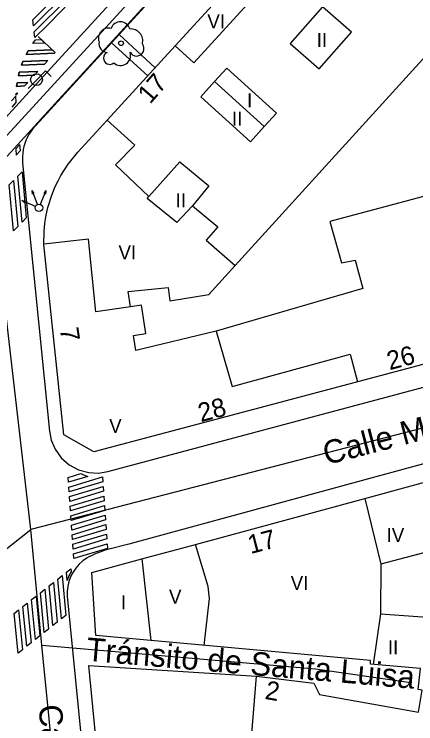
# Model space of a CAD drawing. Extents: x 282771 to 285132, y 4823109 to 4825496.
# Drawn here: x 284595.2 to 284638.3, y 4823797 to 4823873 of the extents above; entities that cross this region are included whole.
import ezdxf

# ---------------------------------------------------------------- set-up
doc = ezdxf.new("R2010")
doc.units = 0
for name, color, linetype in [('ACERA-BORDILLO', 7, 'Continuous'), ('ACERA-INTERIOR', 7, 'Continuous'), ('ARBOL', 7, 'Continuous'), ('CALLE-EJE', 7, 'Continuous'), ('CALLE-TEXTO', 7, 'Continuous'), ('CARRIL-BICI-AREA', 7, 'Continuous'), ('CARRIL-BICI-EJE', 7, 'Continuous'), ('EDIFICIO', 7, 'Continuous'), ('FAROLA', 7, 'Continuous'), ('INTERIOR-EDIFICIO', 7, 'Continuous'), ('MEDIANERA', 7, 'Continuous'), ('NUM-LOCAL', 7, 'Continuous'), ('NUM-PORTAL', 7, 'Continuous'), ('PASO-PEATONES', 7, 'Continuous'), ('SEMAFORO', 7, 'Continuous'), ('SENAL-VIARIA', 7, 'Continuous'), ('TXT-ALTURA-EDIFICIO', 7, 'Continuous')]:
    doc.layers.add(name, color=color, linetype=linetype)

msp = doc.modelspace()

# ---------------------------------------------------------------- linework, layer by layer
at = {"layer": 'ACERA-BORDILLO'}
for points in [[(284674.063, 4823944.587), (284597.523, 4823861.106), (284597.183, 4823860.716), (284597.013, 4823860.476), (284596.763, 4823860.096), (284596.593, 4823859.776), (284596.483, 4823859.516), (284596.353, 4823859.176), (284596.263, 4823858.876), (284596.183, 4823858.536), (284596.133, 4823858.166), (284596.103, 4823857.806), (284596.103, 4823857.496), (284596.123, 4823857.106), (284598.987, 4823828.39), (284599.182, 4823827.418), (284599.601, 4823826.44), (284600.254, 4823825.532), (284601.118, 4823824.774), (284602.131, 4823824.234), (284603.211, 4823823.943), (284604.274, 4823823.896), (284605.253, 4823824.056), (284667.86, 4823840.782)], [(284663.351, 4823831.496), (284607.523, 4823816.267), (284605.273, 4823815.707), (284604.973, 4823815.627), (284604.693, 4823815.527), (284604.403, 4823815.437), (284604.123, 4823815.327), (284603.843, 4823815.207), (284603.563, 4823815.077), (284603.293, 4823814.947), (284603.033, 4823814.807), (284602.593, 4823814.497), (284602.193, 4823814.137), (284601.833, 4823813.727), (284601.533, 4823813.277), (284601.273, 4823812.797), (284601.083, 4823812.297), (284600.953, 4823811.767), (284600.883, 4823811.237), (284600.883, 4823810.697), (284602.413, 4823795.557)]]:
    msp.add_lwpolyline(points, dxfattribs=at)
at = {"layer": 'ACERA-INTERIOR'}
for points in [[(284606.465, 4823870.859), (284610.343, 4823867.303)], [(284609.532, 4823866.419), (284605.654, 4823869.974)]]:
    msp.add_lwpolyline(points, dxfattribs=at)
at = {"layer": 'ARBOL'}
msp.add_circle((284606.673, 4823869.916), 0.255, dxfattribs=at)
for centre, radius, start, end in [((284606.603, 4823871.176), 1.038, 15.64228, 161.38435), ((284605.343, 4823870.446), 1.097, 75.4318, 200.55608), ((284607.733, 4823870.176), 1.272, 345.03273, 95.79925), ((284605.233, 4823869.876), 0.935, 168.59898, 268.13236), ((284608.343, 4823869.346), 0.797, 208.96246, 38.99103), ((284605.473, 4823868.326), 0.672, 113.73672, 309.4725), ((284606.613, 4823868.626), 1.086, 228.95447, 17.92796)]:
    msp.add_arc(centre, radius, start, end, dxfattribs=at)
at = {"layer": 'CALLE-EJE'}
for points in [[(284597.013, 4823817.847), (284592.726, 4823854.701), (284589.906, 4823868.06)], [(284675.04, 4823838.013), (284597.013, 4823817.847)], [(284492.174, 4823706.838), (284573.414, 4823795.557), (284587.334, 4823810.198), (284597.013, 4823817.847)], [(284598.183, 4823805.467), (284597.013, 4823817.847)], [(284598.183, 4823805.467), (284627.537, 4823802.951), (284637.733, 4823801.477)], [(284602.163, 4823765.677), (284598.183, 4823805.467)]]:
    msp.add_lwpolyline(points, dxfattribs=at)
at = {"layer": 'CARRIL-BICI-AREA'}
for points in [[(284671.347, 4823945.951), (284596.833, 4823864.724), (284589.205, 4823856.396)], [(284590.387, 4823853.385), (284599.625, 4823863.453), (284609.693, 4823874.448)]]:
    msp.add_lwpolyline(points, dxfattribs=at)
at = {"layer": 'CARRIL-BICI-EJE'}
msp.add_lwpolyline([(284442.535, 4823694.388), (284565.763, 4823829.056), (284570.516, 4823831.037), (284577.227, 4823838.36), (284578.718, 4823842.929), (284672.905, 4823945.587), (284677.35, 4823947.137), (284683.906, 4823955.109), (284688.635, 4823955.272), (284692.631, 4823956.292), (284696.015, 4823958.495)], dxfattribs=at)
at = {"layer": 'EDIFICIO'}
for points in [[(284642.383, 4823836.397), (284622.623, 4823831.157), (284603.743, 4823826.157), (284600.533, 4823827.997), (284598.413, 4823848.367), (284598.423, 4823849.757), (284598.513, 4823850.657), (284598.653, 4823851.527), (284598.833, 4823852.327), (284599.253, 4823853.667), (284599.433, 4823854.127), (284599.623, 4823854.577), (284599.923, 4823855.187), (284600.233, 4823855.767), (284600.603, 4823856.366), (284601.003, 4823856.966), (284602.053, 4823858.246), (284605.183, 4823861.666), (284612.483, 4823869.636), (284623.673, 4823881.856)], [(284603.983, 4823795.557), (284603.223, 4823803.307), (284621.193, 4823802.147), (284627.343, 4823801.407), (284627.963, 4823800.187), (284638.563, 4823798.287), (284638.973, 4823800.647), (284638.543, 4823800.717), (284638.763, 4823802.987), (284633.403, 4823803.427), (284633.433, 4823803.827), (284603.963, 4823806.507), (284603.533, 4823813.247), (284608.903, 4823814.697), (284614.643, 4823816.257), (284632.813, 4823821.187), (284643.533, 4823824.107), (284663.623, 4823829.557), (284666.733, 4823826.837), (284663.313, 4823809.767)]]:
    msp.add_lwpolyline(points, dxfattribs=at)
at = {"layer": 'FAROLA'}
for p, q in [((284598.593, 4823866.947), (284597.653, 4823866.017)), ((284599.183, 4823866.357), (284598.593, 4823866.947)), ((284597.653, 4823866.017), (284596.723, 4823865.077))]:
    msp.add_line(p, q, dxfattribs=at)
msp.add_circle((284597.613, 4823866.017), 0.637, dxfattribs=at)
at = {"layer": 'INTERIOR-EDIFICIO'}
for points in [[(284662.923, 4823898.906), (284654.913, 4823857.727), (284629.063, 4823850.847), (284630.323, 4823846.397), (284631.783, 4823846.707), (284632.613, 4823843.647), (284616.873, 4823839.087), (284608.273, 4823837.027), (284608.003, 4823838.637), (284609.333, 4823838.837), (284608.873, 4823841.887), (284607.693, 4823841.707), (284607.433, 4823843.347), (284611.733, 4823843.767), (284611.923, 4823842.347), (284616.103, 4823843.027), (284618.913, 4823846.117), (284650.843, 4823881.256)], [(284624.823, 4823869.896), (284627.923, 4823867.186), (284631.373, 4823871.116), (284628.273, 4823873.826), (284624.823, 4823869.896)], [(284620.543, 4823859.346), (284615.213, 4823864.176), (284616.703, 4823865.816), (284618.003, 4823867.256), (284623.333, 4823862.416), (284622.033, 4823860.986), (284620.543, 4823859.346)], [(284609.653, 4823853.507), (284612.973, 4823857.236), (284616.073, 4823854.657), (284614.333, 4823852.497), (284612.673, 4823850.717), (284609.493, 4823853.307), (284609.653, 4823853.507)], [(284634.523, 4823814.157), (284634.493, 4823808.827), (284639.993, 4823808.417), (284640.453, 4823813.117), (284639.663, 4823815.487), (284634.523, 4823814.157)]]:
    msp.add_lwpolyline(points, dxfattribs=at)
at = {"layer": 'MEDIANERA'}
for points in [[(284612.483, 4823869.636), (284614.463, 4823867.836), (284625.633, 4823880.036), (284623.673, 4823881.856)], [(284616.703, 4823865.816), (284622.033, 4823860.986)], [(284605.183, 4823861.666), (284608.153, 4823858.996), (284606.063, 4823856.916), (284609.653, 4823853.507)], [(284614.333, 4823852.497), (284617.043, 4823850.277), (284615.793, 4823848.837), (284618.913, 4823846.117)], [(284607.693, 4823841.707), (284603.973, 4823841.177), (284603.183, 4823848.947), (284598.41, 4823848.4)], [(284616.873, 4823839.087), (284618.583, 4823833.167), (284631.233, 4823836.637), (284632.023, 4823833.647)], [(284632.813, 4823821.187), (284634.523, 4823814.157)], [(284615.583, 4823805.447), (284616.143, 4823810.467), (284616.003, 4823811.767), (284614.643, 4823816.257)], [(284608.903, 4823814.697), (284609.883, 4823805.967)], [(284634.493, 4823808.827), (284633.713, 4823803.397)], [(284620.663, 4823795.557), (284621.193, 4823802.147)]]:
    msp.add_lwpolyline(points, dxfattribs=at)
at = {"layer": 'PASO-PEATONES'}
for p, q in [((284595.39, 4823864.236), (284594.932, 4823863.74)), ((284595.449, 4823863.563), (284595.39, 4823864.236)), ((284594.99, 4823863.067), (284595.449, 4823863.563)), ((284595.84, 4823859.094), (284595.381, 4823858.598)), ((284595.899, 4823858.421), (284595.84, 4823859.094)), ((284595.381, 4823858.598), (284595.44, 4823857.925)), ((284595.44, 4823857.925), (284595.899, 4823858.421))]:
    msp.add_line(p, q, dxfattribs=at)
for points in [[(284597.288, 4823871.784), (284597.214, 4823872.418), (284600.752, 4823875.955), (284600.825, 4823875.321)], [(284597.434, 4823870.516), (284597.361, 4823871.15), (284600.899, 4823874.687), (284600.966, 4823874.105), (284600.331, 4823873.413), (284598.739, 4823871.82)], [(284598.52, 4823869.944), (284597.205, 4823869.885), (284597.49, 4823870.273), (284598.129, 4823870.302)], [(284599.552, 4823868.864), (284596.508, 4823868.728), (284596.716, 4823869.113), (284599.303, 4823869.228), (284599.62, 4823868.938)], [(284598.475, 4823867.69), (284596.007, 4823867.579), (284596.155, 4823867.961), (284598.834, 4823868.081)], [(284597.399, 4823866.515), (284595.669, 4823866.438), (284595.765, 4823866.818), (284597.758, 4823866.907)], [(284596.322, 4823865.341), (284595.474, 4823865.303), (284595.524, 4823865.681), (284596.681, 4823865.732)], [(284595.604, 4823864.558), (284595.412, 4823864.348), (284595.417, 4823864.55)], [(284596.059, 4823850.754), (284595.619, 4823855.683), (284596.08, 4823856.146), (284596.52, 4823851.217)], [(284595.138, 4823849.829), (284594.698, 4823854.758), (284595.158, 4823855.22), (284595.599, 4823850.292)], [(284601.03, 4823822.912), (284600.994, 4823823.423), (284602.378, 4823823.838), (284602.633, 4823823.707), (284603.11, 4823823.535)], [(284601.101, 4823821.889), (284601.065, 4823822.401), (284604.683, 4823823.484), (284604.718, 4823822.973)], [(284601.172, 4823820.867), (284601.136, 4823821.378), (284604.754, 4823822.462), (284604.789, 4823821.95)], [(284601.243, 4823819.844), (284601.207, 4823820.355), (284604.825, 4823821.439), (284604.861, 4823820.928)], [(284601.314, 4823818.822), (284601.278, 4823819.333), (284604.896, 4823820.416), (284604.932, 4823819.905)], [(284601.385, 4823817.799), (284601.349, 4823818.31), (284604.967, 4823819.394), (284605.003, 4823818.883)], [(284601.456, 4823816.776), (284601.42, 4823817.288), (284605.038, 4823818.371), (284605.074, 4823817.86)], [(284601.527, 4823815.754), (284601.491, 4823816.265), (284605.109, 4823817.349), (284605.145, 4823816.837)], [(284601.598, 4823814.731), (284601.562, 4823815.243), (284605.18, 4823816.326), (284605.216, 4823815.815)], [(284600.912, 4823812.409), (284600.828, 4823813.287), (284601.295, 4823813.655), (284601.321, 4823813.376), (284601.327, 4823813.317), (284601.091, 4823812.88)], [(284600.3, 4823808.293), (284599.893, 4823812.552), (284600.361, 4823812.92), (284600.768, 4823808.661)], [(284599.366, 4823807.558), (284598.959, 4823811.817), (284599.002, 4823811.851), (284599.426, 4823812.185), (284599.833, 4823807.926)], [(284598.432, 4823806.823), (284598.025, 4823811.082), (284598.492, 4823811.449), (284598.899, 4823807.191)], [(284597.498, 4823806.088), (284597.091, 4823810.347), (284597.558, 4823810.714), (284597.965, 4823806.455)], [(284596.564, 4823805.352), (284596.156, 4823809.611), (284596.623, 4823809.979), (284597.031, 4823805.72)], [(284595.629, 4823804.617), (284595.222, 4823808.876), (284595.689, 4823809.244), (284596.096, 4823804.985)]]:
    msp.add_lwpolyline(points, close=True, dxfattribs=at)
at = {"layer": 'SEMAFORO'}
for p, q in [((284597.578, 4823853.032), (284597.131, 4823854.147)), ((284597.168, 4823853.751), (284597.131, 4823854.147)), ((284597.378, 4823853.835), (284597.131, 4823854.147)), ((284598.188, 4823853.032), (284598.659, 4823854.136)), ((284598.418, 4823853.825), (284598.659, 4823854.136)), ((284598.602, 4823853.747), (284598.659, 4823854.136)), ((284596.034, 4823853.083), (284597.138, 4823852.611)), ((284596.034, 4823853.083), (284596.423, 4823853.025)), ((284596.344, 4823852.841), (284596.034, 4823853.083)), ((284597.726, 4823852.664), (284597.578, 4823853.032)), ((284598.03, 4823852.664), (284598.188, 4823853.032)), ((284597.138, 4823852.611), (284597.505, 4823852.454))]:
    msp.add_line(p, q, dxfattribs=at)
msp.add_circle((284597.873, 4823852.297), 0.4, dxfattribs=at)
at = {"layer": 'SENAL-VIARIA'}
for points in [[(284599.62, 4823868.938), (284597.775, 4823870.625)], [(284597.205, 4823869.885), (284597.49, 4823870.273), (284598.129, 4823870.302), (284598.52, 4823869.944), (284597.205, 4823869.885)], [(284596.716, 4823869.113), (284596.508, 4823868.728), (284599.552, 4823868.864), (284599.62, 4823868.938), (284599.303, 4823869.228), (284596.716, 4823869.113)], [(284596.155, 4823867.961), (284596.007, 4823867.579), (284598.475, 4823867.69), (284598.834, 4823868.081), (284596.155, 4823867.961)], [(284595.765, 4823866.818), (284595.669, 4823866.438), (284597.399, 4823866.515), (284597.758, 4823866.907), (284595.765, 4823866.818)], [(284595.524, 4823865.681), (284595.474, 4823865.303), (284596.322, 4823865.341), (284596.681, 4823865.732), (284595.524, 4823865.681)], [(284595.417, 4823864.55), (284595.412, 4823864.348), (284595.604, 4823864.558), (284595.417, 4823864.55)]]:
    msp.add_lwpolyline(points, dxfattribs=at)

# ---------------------------------------------------------------- texts
at = {"layer": 'CALLE-TEXTO'}
for s, rotation, p in [('Calle Mieres', 14.49105, (284628.689, 4823824.743)), ('Tránsito de Santa Luisa', 355.1005, (284602.877, 4823803.81)), ('Calle Decano Prendes Pando', 275.81463, (284597.808, 4823798.987))]:
    msp.add_text(s, height=2.5, rotation=rotation, dxfattribs=at).set_placement(p)
at = {"layer": 'NUM-LOCAL'}
for s, rotation, p in [('7', 278.74004, (284600.1, 4823839.348)), ('17', 14.46004, (284620.557, 4823815.222))]:
    msp.add_text(s, height=2, rotation=rotation, dxfattribs=at).set_placement(p)
at = {"layer": 'NUM-PORTAL'}
for s, rotation, p in [('17', 48.98004, (284609.786, 4823863.324)), ('26', 14.92004, (284635.468, 4823834.9)), ('28', 14.92004, (284615.231, 4823829.334)), ('2', 349.83004, (284622.015, 4823799.727))]:
    msp.add_text(s, height=2, rotation=rotation, dxfattribs=at).set_placement(p)
at = {"layer": 'TXT-ALTURA-EDIFICIO'}
for s, p in [('VI', (284615.927, 4823871.506)), ('II', (284627.651, 4823869.526)), ('I', (284620.182, 4823863.046)), ('II', (284618.572, 4823861.106)), ('II', (284612.532, 4823852.337)), ('VI', (284606.404, 4823846.767)), ('V', (284605.404, 4823828.197)), ('IV', (284635.144, 4823816.507)), ('VI', (284624.863, 4823811.377)), ('V', (284611.814, 4823809.907)), ('I', (284606.672, 4823809.307)), ('II', (284635.281, 4823804.487))]:
    msp.add_text(s, height=1.5, rotation=0.00004, dxfattribs=at).set_placement(p)

doc.saveas('drawing.dxf')
